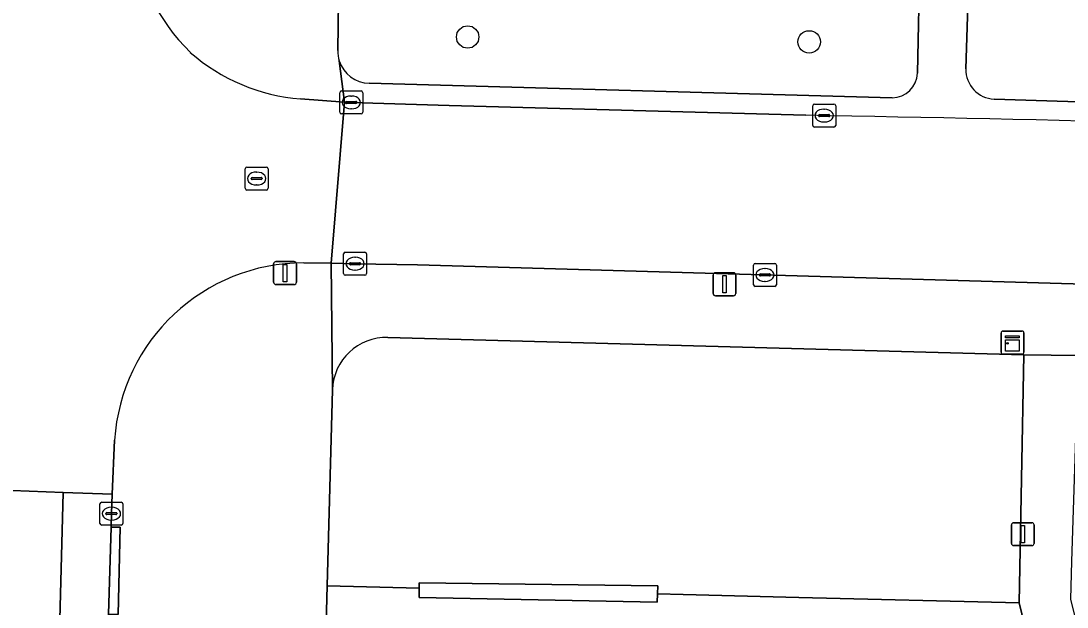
# Model space of a CAD drawing. Extents: x 162026 to 163502, y 387295 to 388169.
# Drawn here: x 162900.96 to 162946.56, y 387907.28 to 387932.82 of the extents above; entities that cross this region are included whole.
import ezdxf

# ---------------------------------------------------------------- set-up
doc = ezdxf.new("R2010")
doc.units = 0
for name, color, linetype in [('IMGEO_Boom', 7, 'Continuous'), ('IMGEO_Erf', 7, 'Continuous'), ('IMGEO_Fietspad_gesloten', 7, 'Continuous'), ('IMGEO_Groenvoorziening', 7, 'Continuous'), ('IMGEO_Haag', 7, 'Continuous'), ('IMGEO_Kast', 7, 'Continuous'), ('IMGEO_Kolk', 7, 'Continuous'), ('IMGEO_Lichtmast', 7, 'Continuous'), ('IMGEO_Rijbaan_lokaal_gesloten', 7, 'Continuous'), ('IMGEO_Rijbaan_lokaal_open', 7, 'Continuous'), ('IMGEO_Rioolput', 7, 'Continuous'), ('IMGEO_Voetpad_open', 7, 'Continuous')]:
    doc.layers.add(name, color=color, linetype=linetype)

msp = doc.modelspace()

# ---------------------------------------------------------------- linework, layer by layer
at = {"layer": 'IMGEO_Boom'}
for centre in [(162920.433, 387932.118), (162935.319, 387931.904)]:
    msp.add_circle(centre, 0.489, dxfattribs=at)
at = {"layer": 'IMGEO_Erf'}
msp.add_lwpolyline([(162945.202, 387904.477), (162944.471, 387907.457), (162934.869, 387907.696), (162929.821, 387907.821), (162928.712, 387907.851), (162928.695, 387907.497), (162918.313, 387907.689), (162918.315, 387908.097), (162914.314, 387908.206), (162913.249, 387867.923)], dxfattribs=at)
at = {"layer": 'IMGEO_Fietspad_gesloten'}
msp.add_lwpolyline([(162904.55, 387900.274), (162904.774, 387906.812), (162904.778, 387906.963), (162904.888, 387910.762), (162904.905, 387911.349), (162904.941, 387912.198), (162902.8, 387912.277), (162899.228, 387776.77), (162901.376, 387776.703)], close=True, dxfattribs=at)
at = {"layer": 'IMGEO_Groenvoorziening'}
for points in [[(162914.827, 387935.87), (162914.769, 387931.524)], [(162940.044, 387930.538), (162940.147, 387935.528)], [(162942.29, 387935.299), (162942.152, 387930.732)], [(162916.134, 387930.101), (162938.936, 387929.471)], [(162943.391, 387929.413), (162963.092, 387928.787)], [(162944.68, 387918.272), (162916.958, 387919.029)], [(162914.54, 387916.744), (162914.314, 387908.206), (162918.315, 387908.097), (162918.316, 387908.334), (162928.729, 387908.209), (162928.712, 387907.851), (162929.821, 387907.821), (162934.869, 387907.696), (162944.471, 387907.457), (162944.68, 387918.272)]]:
    msp.add_lwpolyline(points, dxfattribs=at)
msp.add_lwpolyline([(162918.316, 387908.334), (162918.315, 387908.097), (162918.313, 387907.689), (162928.695, 387907.497), (162928.712, 387907.851), (162928.729, 387908.209)], close=True, dxfattribs=at)
for centre, radius, start, end in [((162916.209, 387931.51), 1.44, 179.4625, 197.686), ((162916.175, 387931.506), 1.406, 197.9558, 268.3468), ((162943.432, 387930.693), 1.281, 178.2696, 268.1478), ((162938.932, 387930.584), 1.113, 270.1963, 357.6438), ((162916.892, 387916.677), 2.353, 88.4019, 178.3583)]:
    msp.add_arc(centre, radius, start, end, dxfattribs=at)
at = {"layer": 'IMGEO_Haag'}
msp.add_lwpolyline([(162918.316, 387908.334), (162918.315, 387908.097), (162918.313, 387907.689), (162928.695, 387907.497), (162928.712, 387907.851), (162928.729, 387908.209)], close=True, dxfattribs=at)
at = {"layer": 'IMGEO_Kast'}
for p, q in [((162943.684, 387918.379), (162943.684, 387919.22)), ((162943.684, 387919.22), (162943.684, 387918.379)), ((162943.759, 387919.304), (162944.6, 387919.304)), ((162944.6, 387919.304), (162943.759, 387919.304)), ((162944.684, 387919.229), (162944.684, 387918.388)), ((162944.684, 387918.388), (162944.684, 387919.229)), ((162944.609, 387918.304), (162943.768, 387918.304)), ((162943.768, 387918.304), (162944.609, 387918.304))]:
    msp.add_line(p, q, dxfattribs=at)
for points in [[(162943.879, 387919.094), (162944.479, 387919.094), (162944.479, 387919.009), (162943.879, 387919.009), (162943.879, 387919.094)], [(162943.879, 387918.919), (162944.479, 387918.919), (162944.479, 387918.43), (162943.879, 387918.43), (162943.879, 387918.919)]]:
    msp.add_lwpolyline(points, dxfattribs=at)
msp.add_circle((162943.963, 387918.768), 0.0377, dxfattribs=at)
for centre, start, end in [((162943.762, 387919.226), 92.4484, 184.2845), ((162943.762, 387919.226), 92.4484, 184.2845), ((162944.606, 387919.226), 2.4484, 94.2845), ((162944.606, 387919.226), 2.4484, 94.2845), ((162943.762, 387918.382), 182.4484, 274.2845), ((162943.762, 387918.382), 182.4484, 274.2845), ((162944.606, 387918.382), 272.4484, 4.2845), ((162944.606, 387918.382), 272.4484, 4.2845)]:
    msp.add_arc(centre, 0.0779, start, end, dxfattribs=at)
at = {"layer": 'IMGEO_Kolk'}
for p, q in [((162914.858, 387928.84), (162914.858, 387929.692)), ((162914.933, 387929.766), (162915.785, 387929.766)), ((162915.346, 387929.546), (162915.371, 387929.546)), ((162915.859, 387929.692), (162915.859, 387928.84)), ((162915.117, 387929.26), (162915.117, 387929.272)), ((162915.555, 387929.223), (162915.157, 387929.223)), ((162915.16, 387929.309), (162915.558, 387929.309)), ((162915.369, 387928.986), (162915.344, 387928.986)), ((162915.601, 387929.272), (162915.601, 387929.26)), ((162935.474, 387928.268), (162935.474, 387929.12)), ((162935.549, 387929.194), (162936.401, 387929.194)), ((162935.962, 387928.974), (162935.987, 387928.974)), ((162936.475, 387929.12), (162936.475, 387928.268)), ((162915.785, 387928.766), (162914.933, 387928.766)), ((162935.733, 387928.688), (162935.733, 387928.7)), ((162936.171, 387928.651), (162935.773, 387928.651)), ((162935.776, 387928.737), (162936.174, 387928.737)), ((162936.217, 387928.7), (162936.217, 387928.688)), ((162936.401, 387928.194), (162935.549, 387928.194)), ((162935.985, 387928.414), (162935.96, 387928.414)), ((162915.024, 387921.813), (162915.024, 387922.665)), ((162915.099, 387922.739), (162915.951, 387922.739)), ((162915.512, 387922.519), (162915.537, 387922.519)), ((162916.025, 387922.665), (162916.025, 387921.813)), ((162915.283, 387922.233), (162915.283, 387922.245)), ((162915.721, 387922.196), (162915.323, 387922.196)), ((162915.326, 387922.282), (162915.724, 387922.282)), ((162915.767, 387922.245), (162915.767, 387922.233)), ((162932.892, 387921.324), (162932.892, 387922.176)), ((162932.967, 387922.25), (162933.819, 387922.25)), ((162933.893, 387922.176), (162933.893, 387921.324)), ((162915.951, 387921.739), (162915.099, 387921.739)), ((162915.535, 387921.959), (162915.51, 387921.959)), ((162933.151, 387921.744), (162933.151, 387921.756)), ((162933.589, 387921.707), (162933.191, 387921.707)), ((162933.194, 387921.793), (162933.592, 387921.793)), ((162933.38, 387922.03), (162933.405, 387922.03)), ((162933.635, 387921.756), (162933.635, 387921.744)), ((162933.819, 387921.25), (162932.967, 387921.25)), ((162933.403, 387921.47), (162933.378, 387921.47)), ((162904.404, 387910.923), (162904.404, 387911.775)), ((162904.479, 387911.849), (162905.331, 387911.849)), ((162904.892, 387911.629), (162904.917, 387911.629)), ((162905.405, 387911.775), (162905.405, 387910.923)), ((162904.663, 387911.343), (162904.663, 387911.355)), ((162905.101, 387911.306), (162904.703, 387911.306)), ((162904.706, 387911.392), (162905.104, 387911.392)), ((162905.147, 387911.355), (162905.147, 387911.343)), ((162905.331, 387910.849), (162904.479, 387910.849)), ((162904.915, 387911.069), (162904.89, 387911.069))]:
    msp.add_line(p, q, dxfattribs=at)
for points in [[(162914.858, 387928.84), (162914.858, 387929.692)], [(162914.933, 387929.766), (162915.785, 387929.766)], [(162915.859, 387929.692), (162915.859, 387928.84)], [(162935.474, 387928.268), (162935.474, 387929.12)], [(162935.549, 387929.194), (162936.401, 387929.194)], [(162936.475, 387929.12), (162936.475, 387928.268)], [(162915.785, 387928.766), (162914.933, 387928.766)], [(162936.401, 387928.194), (162935.549, 387928.194)], [(162915.024, 387921.813), (162915.024, 387922.665)], [(162915.099, 387922.739), (162915.951, 387922.739)], [(162916.025, 387922.665), (162916.025, 387921.813)], [(162932.892, 387921.324), (162932.892, 387922.176)], [(162932.967, 387922.25), (162933.819, 387922.25)], [(162933.893, 387922.176), (162933.893, 387921.324)], [(162915.951, 387921.739), (162915.099, 387921.739)], [(162933.819, 387921.25), (162932.967, 387921.25)], [(162904.404, 387910.923), (162904.404, 387911.775)], [(162904.479, 387911.849), (162905.331, 387911.849)], [(162905.405, 387911.775), (162905.405, 387910.923)], [(162905.331, 387910.849), (162904.479, 387910.849)]]:
    msp.add_lwpolyline(points, dxfattribs=at)
for centre, radius, start, end in [((162914.935, 387929.69), 0.0765, 91.552, 178.448), ((162914.935, 387929.69), 0.0765, 91.552, 178.448), ((162915.783, 387929.69), 0.0765, 1.552, 88.448), ((162915.783, 387929.69), 0.0765, 1.552, 88.448), ((162915.157, 387929.269), 0.0403, 85.8775, 175.7526), ((162915.154, 387929.259), 0.0366, 178.938, 274.7102), ((162915.558, 387929.266), 0.043, 264.8664, 352.4533), ((162915.562, 387929.271), 0.0386, 1.7309, 96.639), ((162935.551, 387929.118), 0.0765, 91.552, 178.448), ((162935.551, 387929.118), 0.0765, 91.552, 178.448), ((162936.399, 387929.118), 0.0765, 1.552, 88.448), ((162936.399, 387929.118), 0.0765, 1.552, 88.448), ((162914.935, 387928.842), 0.0765, 181.552, 268.448), ((162914.935, 387928.842), 0.0765, 181.552, 268.448), ((162915.783, 387928.842), 0.0765, 271.552, 358.448), ((162915.783, 387928.842), 0.0765, 271.552, 358.448), ((162935.773, 387928.697), 0.0403, 85.8775, 175.7526), ((162935.77, 387928.687), 0.0366, 178.938, 274.7102), ((162936.174, 387928.694), 0.043, 264.8664, 352.4533), ((162936.178, 387928.699), 0.0386, 1.7309, 96.639), ((162935.551, 387928.27), 0.0765, 181.552, 268.448), ((162935.551, 387928.27), 0.0765, 181.552, 268.448), ((162936.399, 387928.27), 0.0765, 271.552, 358.448), ((162936.399, 387928.27), 0.0765, 271.552, 358.448), ((162915.101, 387922.663), 0.0765, 91.552, 178.448), ((162915.101, 387922.663), 0.0765, 91.552, 178.448), ((162915.949, 387922.663), 0.0765, 1.552, 88.448), ((162915.949, 387922.663), 0.0765, 1.552, 88.448), ((162915.323, 387922.242), 0.0403, 85.8775, 175.7526), ((162915.32, 387922.232), 0.0366, 178.938, 274.7102), ((162915.724, 387922.239), 0.043, 264.8664, 352.4533), ((162915.728, 387922.244), 0.0386, 1.7309, 96.639), ((162932.969, 387922.174), 0.0765, 91.552, 178.448), ((162932.969, 387922.174), 0.0765, 91.552, 178.448), ((162933.817, 387922.174), 0.0765, 1.552, 88.448), ((162933.817, 387922.174), 0.0765, 1.552, 88.448), ((162915.101, 387921.815), 0.0765, 181.552, 268.448), ((162915.101, 387921.815), 0.0765, 181.552, 268.448), ((162915.949, 387921.815), 0.0765, 271.552, 358.448), ((162915.949, 387921.815), 0.0765, 271.552, 358.448), ((162933.191, 387921.753), 0.0403, 85.8775, 175.7526), ((162933.188, 387921.743), 0.0366, 178.938, 274.7102), ((162933.592, 387921.75), 0.043, 264.8664, 352.4533), ((162933.596, 387921.755), 0.0386, 1.7309, 96.639), ((162932.969, 387921.326), 0.0765, 181.552, 268.448), ((162932.969, 387921.326), 0.0765, 181.552, 268.448), ((162933.817, 387921.326), 0.0765, 271.552, 358.448), ((162933.817, 387921.326), 0.0765, 271.552, 358.448), ((162904.481, 387911.773), 0.0765, 91.552, 178.448), ((162904.481, 387911.773), 0.0765, 91.552, 178.448), ((162905.329, 387911.773), 0.0765, 1.552, 88.448), ((162905.329, 387911.773), 0.0765, 1.552, 88.448), ((162904.703, 387911.352), 0.0403, 85.8775, 175.7526), ((162904.7, 387911.342), 0.0366, 178.938, 274.7102), ((162905.104, 387911.349), 0.043, 264.8664, 352.4533), ((162905.108, 387911.354), 0.0386, 1.7309, 96.639), ((162904.481, 387910.925), 0.0765, 181.552, 268.448), ((162904.481, 387910.925), 0.0765, 181.552, 268.448), ((162905.329, 387910.925), 0.0765, 271.552, 358.448), ((162905.329, 387910.925), 0.0765, 271.552, 358.448)]:
    msp.add_arc(centre, radius, start, end, dxfattribs=at)
for centre, major_axis, ratio, start_param, end_param in [((162915.345, 387929.266), (-0.387, 0.002), 0.722429, 4.712389, 7.853982), ((162915.37, 387929.266), (-0.39, 0.002), 0.717154, 1.570796, 4.712389), ((162935.961, 387928.694), (-0.387, 0.002), 0.722429, 4.712389, 7.853982), ((162935.986, 387928.694), (-0.39, 0.002), 0.717154, 1.570796, 4.712389), ((162915.511, 387922.239), (-0.387, 0.002), 0.722429, 4.712389, 7.853982), ((162915.536, 387922.239), (-0.39, 0.002), 0.717154, 1.570796, 4.712389), ((162933.379, 387921.75), (-0.387, 0.002), 0.722429, 4.712389, 7.853982), ((162933.404, 387921.75), (-0.39, 0.002), 0.717154, 1.570796, 4.712389), ((162904.891, 387911.349), (-0.387, 0.002), 0.722429, 4.712389, 7.853982), ((162904.916, 387911.349), (-0.39, 0.002), 0.717154, 1.570796, 4.712389)]:
    msp.add_ellipse(centre, major_axis=major_axis, ratio=ratio, start_param=start_param, end_param=end_param, dxfattribs=at)
at = {"layer": 'IMGEO_Lichtmast'}
for p, q in [((162911.976, 387921.432), (162911.976, 387922.232)), ((162911.976, 387922.232), (162911.976, 387921.432)), ((162912.076, 387922.332), (162912.866, 387922.332)), ((162912.866, 387922.332), (162912.076, 387922.332)), ((162912.966, 387922.232), (162912.966, 387921.432)), ((162912.966, 387921.432), (162912.966, 387922.232)), ((162931.13, 387920.945), (162931.13, 387921.745)), ((162931.13, 387921.745), (162931.13, 387920.945)), ((162931.23, 387921.845), (162932.02, 387921.845)), ((162932.02, 387921.845), (162931.23, 387921.845)), ((162932.12, 387921.745), (162932.12, 387920.945)), ((162932.12, 387920.945), (162932.12, 387921.745)), ((162912.866, 387921.332), (162912.076, 387921.332)), ((162912.076, 387921.332), (162912.866, 387921.332)), ((162932.02, 387920.845), (162931.23, 387920.845)), ((162931.23, 387920.845), (162932.02, 387920.845)), ((162944.134, 387910.055), (162944.134, 387910.855)), ((162944.134, 387910.855), (162944.134, 387910.055)), ((162944.234, 387910.955), (162945.024, 387910.955)), ((162945.024, 387910.955), (162944.234, 387910.955)), ((162945.124, 387910.855), (162945.124, 387910.055)), ((162945.124, 387910.055), (162945.124, 387910.855)), ((162945.024, 387909.955), (162944.234, 387909.955)), ((162944.234, 387909.955), (162945.024, 387909.955))]:
    msp.add_line(p, q, dxfattribs=at)
for points in [[(162912.396, 387922.207), (162912.546, 387922.207), (162912.546, 387921.457), (162912.396, 387921.457), (162912.396, 387922.207)], [(162931.55, 387921.72), (162931.7, 387921.72), (162931.7, 387920.97), (162931.55, 387920.97), (162931.55, 387921.72)], [(162944.554, 387910.83), (162944.704, 387910.83), (162944.704, 387910.08), (162944.554, 387910.08), (162944.554, 387910.83)]]:
    msp.add_lwpolyline(points, dxfattribs=at)
for centre, start, end in [((162912.076, 387922.232), 90, 180), ((162912.076, 387922.232), 90, 180), ((162912.866, 387922.232), 0, 90), ((162912.866, 387922.232), 360, 90), ((162931.23, 387921.745), 90, 180), ((162931.23, 387921.745), 90, 180), ((162932.02, 387921.745), 0, 90), ((162932.02, 387921.745), 360, 90), ((162912.076, 387921.432), 180, 270), ((162912.076, 387921.432), 180, 270), ((162912.866, 387921.432), 270, 0), ((162912.866, 387921.432), 270, 0), ((162931.23, 387920.945), 180, 270), ((162931.23, 387920.945), 180, 270), ((162932.02, 387920.945), 270, 0), ((162932.02, 387920.945), 270, 0), ((162944.234, 387910.855), 90, 180), ((162944.234, 387910.855), 90, 180), ((162945.024, 387910.855), 0, 90), ((162945.024, 387910.855), 360, 90), ((162944.234, 387910.055), 180, 270), ((162944.234, 387910.055), 180, 270), ((162945.024, 387910.055), 270, 0), ((162945.024, 387910.055), 270, 0)]:
    msp.add_arc(centre, 0.1, start, end, dxfattribs=at)
at = {"layer": 'IMGEO_Rijbaan_lokaal_gesloten'}
msp.add_lwpolyline([(162902.8, 387912.277), (162899.085, 387912.416), (162895.507, 387776.882), (162899.228, 387776.77)], close=True, dxfattribs=at)
at = {"layer": 'IMGEO_Rijbaan_lokaal_open'}
for points in [[(162915.062, 387929.28), (162913.15, 387929.419)], [(162913.288, 387922.279), (162914.483, 387922.258), (162915.062, 387929.28)], [(162935.175, 387928.707), (162919.622, 387929.128), (162915.359, 387929.266), (162915.141, 387929.274), (162915.062, 387929.28), (162914.483, 387922.258), (162915.525, 387922.239), (162918.243, 387922.192), (162947.824, 387921.34), (162951.559, 387921.25), (162970.408, 387920.794)], [(162897.018, 387914.989), (162897.011, 387912.493), (162899.085, 387912.416), (162902.8, 387912.277), (162904.941, 387912.198), (162905.039, 387914.546)]]:
    msp.add_lwpolyline(points, dxfattribs=at)
for centre, radius, start, end in [((162914.07, 387937.369), 8.236, 184.8666, 225.9493), ((162913.795, 387937.652), 8.259, 228.6896, 265.5217), ((162898.866, 385883.387), 2045.642, 88.083524, 88.982991), ((162913.298, 387914.003), 8.276, 90.0662, 176.2353)]:
    msp.add_arc(centre, radius, start, end, dxfattribs=at)
at = {"layer": 'IMGEO_Rioolput'}
for p, q in [((162910.735, 387925.525), (162910.735, 387926.377)), ((162910.81, 387926.451), (162911.662, 387926.451)), ((162911.223, 387926.231), (162911.248, 387926.231)), ((162911.736, 387926.377), (162911.736, 387925.525)), ((162910.994, 387925.945), (162910.994, 387925.957)), ((162911.432, 387925.908), (162911.034, 387925.908)), ((162911.037, 387925.994), (162911.435, 387925.994)), ((162911.478, 387925.957), (162911.478, 387925.945)), ((162911.662, 387925.451), (162910.81, 387925.451)), ((162911.246, 387925.671), (162911.221, 387925.671))]:
    msp.add_line(p, q, dxfattribs=at)
for points in [[(162910.735, 387925.525), (162910.735, 387926.377)], [(162910.81, 387926.451), (162911.662, 387926.451)], [(162911.736, 387926.377), (162911.736, 387925.525)], [(162911.662, 387925.451), (162910.81, 387925.451)]]:
    msp.add_lwpolyline(points, dxfattribs=at)
for centre, radius, start, end in [((162910.812, 387926.375), 0.0765, 91.552, 178.448), ((162910.812, 387926.375), 0.0765, 91.552, 178.448), ((162911.66, 387926.375), 0.0765, 1.552, 88.448), ((162911.66, 387926.375), 0.0765, 1.552, 88.448), ((162911.034, 387925.954), 0.0403, 85.8775, 175.7526), ((162911.031, 387925.944), 0.0366, 178.938, 274.7102), ((162911.435, 387925.951), 0.043, 264.8664, 352.4533), ((162911.439, 387925.956), 0.0386, 1.7309, 96.639), ((162910.812, 387925.527), 0.0765, 181.552, 268.448), ((162910.812, 387925.527), 0.0765, 181.552, 268.448), ((162911.66, 387925.527), 0.0765, 271.552, 358.448), ((162911.66, 387925.527), 0.0765, 271.552, 358.448)]:
    msp.add_arc(centre, radius, start, end, dxfattribs=at)
for centre, major_axis, ratio, start_param, end_param in [((162911.222, 387925.951), (-0.387, 0.002), 0.722429, 4.712389, 7.853982), ((162911.247, 387925.951), (-0.39, 0.002), 0.717154, 1.570796, 4.712389)]:
    msp.add_ellipse(centre, major_axis=major_axis, ratio=ratio, start_param=start_param, end_param=end_param, dxfattribs=at)
at = {"layer": 'IMGEO_Voetpad_open'}
for points in [[(162914.769, 387931.524), (162914.827, 387935.87)], [(162940.147, 387935.528), (162940.044, 387930.538)], [(162942.152, 387930.732), (162942.29, 387935.299)], [(162913.15, 387929.419), (162915.062, 387929.28), (162914.837, 387931.073)], [(162914.837, 387931.073), (162915.062, 387929.28), (162915.141, 387929.274), (162915.359, 387929.266), (162919.622, 387929.128), (162935.175, 387928.707)], [(162938.936, 387929.471), (162916.134, 387930.101)], [(162967.278, 387927.885), (162967.245, 387928.383), (162963.092, 387928.787), (162943.391, 387929.413)], [(162913.21, 387866.448), (162913.249, 387867.923), (162914.314, 387908.206), (162914.54, 387916.744), (162914.483, 387922.258), (162913.288, 387922.279)], [(162970.408, 387920.794), (162951.559, 387921.25), (162947.824, 387921.34), (162918.243, 387922.192), (162915.525, 387922.239), (162914.483, 387922.258), (162914.54, 387916.744)], [(162916.958, 387919.029), (162944.68, 387918.272), (162947.059, 387918.246), (162970.646, 387917.902)], [(162905.039, 387914.546), (162904.941, 387912.198), (162904.905, 387911.349), (162904.888, 387910.762), (162905.279, 387910.753), (162905.192, 387906.954), (162904.778, 387906.963), (162904.774, 387906.812), (162904.792, 387906.717), (162904.844, 387906.478), (162904.951, 387906.246), (162905.079, 387906.025), (162905.225, 387905.816), (162905.39, 387905.622), (162905.461, 387905.548), (162906.319, 387904.578), (162906.41, 387904.482), (162906.518, 387904.348), (162906.613, 387904.205), (162906.695, 387904.054), (162906.764, 387903.896), (162906.818, 387903.732), (162906.857, 387903.565), (162905.127, 387844.291)]]:
    msp.add_lwpolyline(points, dxfattribs=at)
for points in [[(162947.059, 387918.246), (162944.68, 387918.272), (162944.471, 387907.457), (162945.202, 387904.477), (162946.4, 387899.607), (162946.932, 387897.429), (162948.113, 387892.584), (162949.283, 387887.781), (162949.95, 387885.041), (162951.128, 387880.205), (162952.649, 387873.965), (162954.171, 387867.718), (162954.727, 387865.418), (162959.245, 387865.294), (162964.385, 387861.933), (162966.224, 387863.783), (162956.135, 387869.794), (162951.844, 387887.039), (162951.487, 387888.475), (162946.725, 387907.616), (162946.777, 387909.265)], [(162905.279, 387910.753), (162904.888, 387910.762), (162904.778, 387906.963), (162905.192, 387906.954)]]:
    msp.add_lwpolyline(points, close=True, dxfattribs=at)
for centre, radius, start, end in [((162914.07, 387937.369), 8.236, 184.8666, 225.9493), ((162913.795, 387937.652), 8.259, 228.6896, 265.5217), ((162916.209, 387931.51), 1.44, 179.4625, 197.686), ((162916.175, 387931.506), 1.406, 197.9558, 268.3468), ((162943.432, 387930.693), 1.281, 178.2696, 268.1478), ((162938.932, 387930.584), 1.113, 270.1963, 357.6438), ((162898.866, 385883.387), 2045.642, 88.083524, 88.982991), ((162913.298, 387914.003), 8.276, 90.0662, 176.2353), ((162916.892, 387916.677), 2.353, 88.4019, 178.3583)]:
    msp.add_arc(centre, radius, start, end, dxfattribs=at)

doc.saveas('drawing.dxf')
